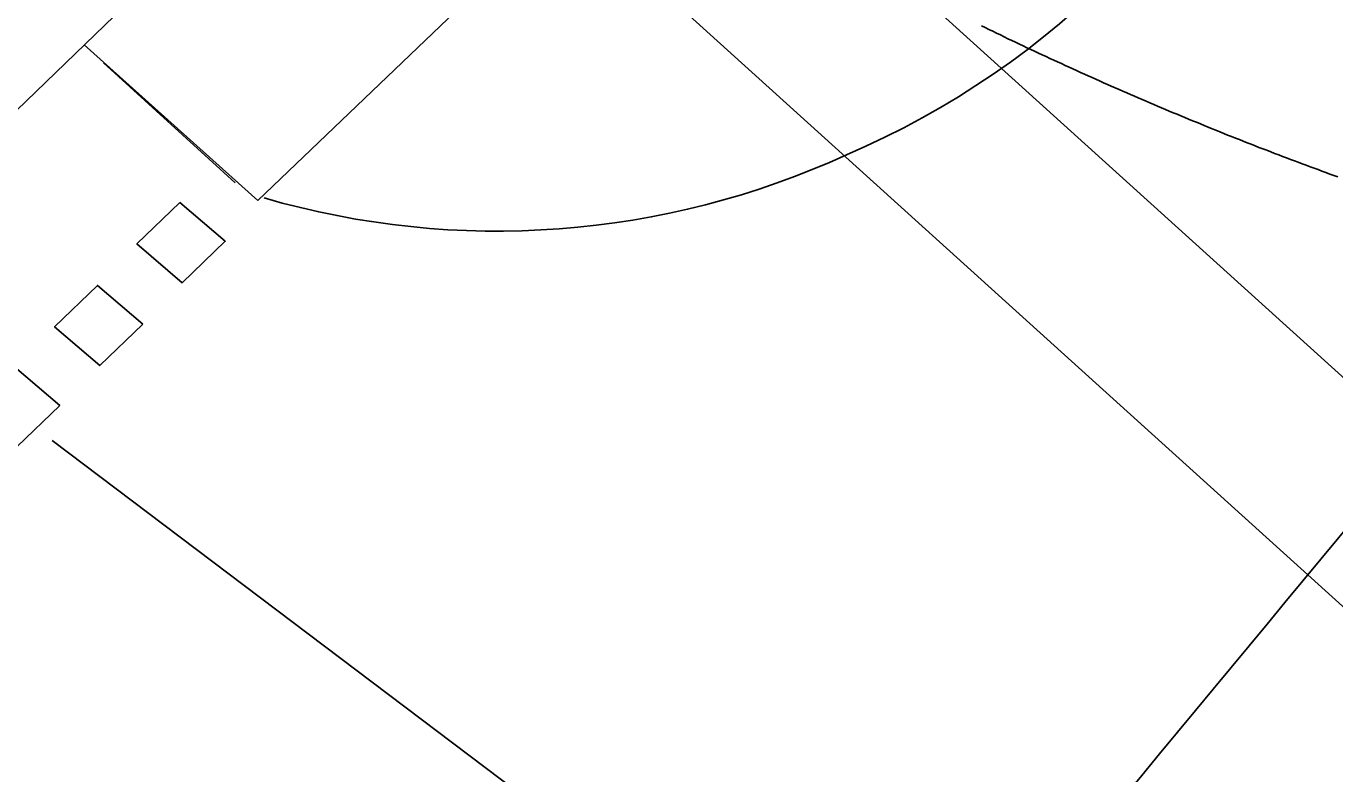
# Model space of a CAD drawing. Extents: x 81617 to 82144, y 454649 to 455150.
# Drawn here: x 81678.09 to 81689.13, y 454739.6 to 454745.9 of the extents above; entities that cross this region are included whole.
import ezdxf

# ---------------------------------------------------------------- set-up
doc = ezdxf.new("R2010")
doc.units = 0
doc.layers.add('B-WE-OG-TOPOGRAFIE-G', color=7, linetype='Continuous')
doc.layers.add('B-WE-VW-MARKERING-G', color=7, linetype='Continuous')

msp = doc.modelspace()

# ---------------------------------------------------------------- linework, layer by layer
at = {"layer": 'B-WE-OG-TOPOGRAFIE-G'}
for p, q in [((81673.616, 454740.954), (81679.057, 454746.2)), ((81678.585, 454745.745), (81680.048, 454744.433))]:
    msp.add_line(p, q, dxfattribs=at)
for points in [[(81667.129, 454762.89), (81692.29, 454740.147), (81692.29, 454740.147), (81692.424, 454740.026), (81692.557, 454739.905), (81692.691, 454739.784), (81692.825, 454739.663), (81692.959, 454739.542)], [(81666.167, 454761.826), (81691.328, 454739.082)], [(81686.148, 454745.905), (81686.179, 454745.89), (81686.211, 454745.874), (81686.243, 454745.859), (81686.275, 454745.843), (81686.307, 454745.828), (81686.339, 454745.812), (81686.371, 454745.797), (81686.403, 454745.782), (81686.435, 454745.767), (81686.467, 454745.751), (81686.499, 454745.736), (81686.531, 454745.721), (81686.564, 454745.706), (81686.596, 454745.691), (81686.628, 454745.676), (81686.66, 454745.661), (81686.692, 454745.646), (81686.724, 454745.631), (81686.757, 454745.616), (81686.789, 454745.601), (81686.821, 454745.587), (81686.853, 454745.572), (81686.886, 454745.557), (81686.918, 454745.542), (81686.95, 454745.528), (81686.982, 454745.513), (81687.015, 454745.498), (81687.047, 454745.484), (81687.08, 454745.469), (81687.112, 454745.455), (81687.144, 454745.441), (81687.177, 454745.426), (81687.209, 454745.412), (81687.242, 454745.397), (81687.274, 454745.383), (81687.307, 454745.369), (81687.339, 454745.355), (81687.372, 454745.341), (81687.404, 454745.326), (81687.437, 454745.312), (81687.469, 454745.298), (81687.502, 454745.284), (81687.535, 454745.27), (81687.567, 454745.256), (81687.6, 454745.242), (81687.632, 454745.229), (81687.665, 454745.215), (81687.698, 454745.201), (81687.731, 454745.187), (81687.763, 454745.173), (81687.796, 454745.16), (81687.829, 454745.146), (81687.862, 454745.133), (81687.894, 454745.119), (81687.927, 454745.105), (81687.96, 454745.092), (81687.993, 454745.078), (81688.026, 454745.065), (81688.058, 454745.052), (81688.091, 454745.038), (81688.124, 454745.025), (81688.157, 454745.012), (81688.19, 454744.999), (81688.223, 454744.985), (81688.256, 454744.972), (81688.289, 454744.959), (81688.322, 454744.946), (81688.355, 454744.933), (81688.388, 454744.92), (81688.421, 454744.907), (81688.454, 454744.894), (81688.487, 454744.881), (81688.52, 454744.868), (81688.553, 454744.856), (81688.586, 454744.843), (81688.619, 454744.83), (81688.653, 454744.817), (81688.686, 454744.805), (81688.719, 454744.792), (81688.752, 454744.78), (81688.785, 454744.767), (81688.818, 454744.755), (81688.852, 454744.742), (81688.885, 454744.73), (81688.918, 454744.717), (81688.951, 454744.705), (81688.985, 454744.693), (81689.018, 454744.68), (81689.051, 454744.668), (81689.085, 454744.656), (81689.118, 454744.644), (81689.151, 454744.632)]]:
    msp.add_lwpolyline(points, dxfattribs=at)
at = {"layer": 'B-WE-VW-MARKERING-G'}
for p, q in [((81688.784, 454752.792), (81680.048, 454744.433)), ((81678.314, 454742.411), (81698.634, 454727.077))]:
    msp.add_line(p, q, dxfattribs=at)
msp.add_lwpolyline([(81679.856, 454744.581), (81678.748, 454745.594)], dxfattribs=at)
for points in [[(81679.391, 454744.415), (81679.773, 454744.089), (81679.411, 454743.74), (81679.029, 454744.067)], [(81679.077, 454743.391), (81678.696, 454743.718), (81678.334, 454743.369), (81678.715, 454743.042)], [(81677.997, 454743.031), (81678.378, 454742.704), (81678.016, 454742.356), (81677.635, 454742.683)]]:
    msp.add_lwpolyline(points, close=True, dxfattribs=at)
for centre, radius, start, end in [((81682.192, 454751.414), 7.172, 293.1387, 338.107), ((83492.28, 453246.905), 2342.079, 140.169378, 140.540083), ((81682.066, 454751.227), 7.052, 253.8156, 294.6795)]:
    msp.add_arc(centre, radius, start, end, dxfattribs=at)

doc.saveas('drawing.dxf')
